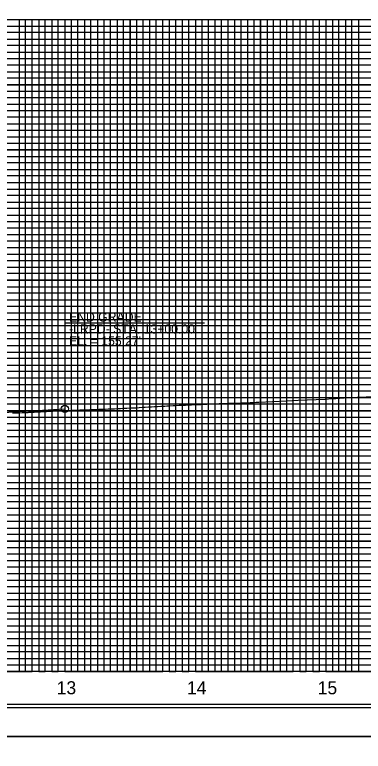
# Model space of a CAD drawing. Extents: x 573468 to 580768, y -57414 to -51768.
# Drawn here: x 579157 to 579424, y -54125 to -53560 of the extents above; entities that cross this region are included whole.
import ezdxf

# ---------------------------------------------------------------- set-up
doc = ezdxf.new("R2010")
doc.units = 0
for name, color, linetype in [('Exist Vertical Profile Ground Line', 7, 'Continuous'), ('Exist Vertical Profile Horizontal Axis Label Major', 7, 'Continuous'), ('Prop PFL Text', 7, 'Continuous'), ('Prop Vertical Profile Grade', 7, 'Continuous'), ('Prop VPI Label', 7, 'Continuous'), ('Sheet Cutting Line CELL', 7, 'Continuous'), ('Sheet DOT Grid CELL', 7, 'Continuous'), ('Sheet Layout Profile Border Port 2', 7, 'Continuous'), ('Sheet Plot Border Inside CELL', 7, 'Continuous'), ('Sheet Plot Border Outside CELL', 7, 'Continuous'), ('Sheet Profile CELL', 7, 'Continuous'), ('Sheet Profile Grid Major CELL', 7, 'Continuous'), ('Sheet Profile Grid Middle CELL', 7, 'Continuous'), ('Sheet Profile Grid Minor CELL', 7, 'Continuous')]:
    doc.layers.add(name, color=color, linetype=linetype)

msp = doc.modelspace()

# ---------------------------------------------------------------- linework, layer by layer
at = {"layer": 'Exist Vertical Profile Ground Line'}
for points in [[(579301.75, -53858.64), (579304.11, -53858.5), (579306.47, -53858.38), (579308.14, -53858.29), (579308.84, -53858.26), (579311.2, -53858.18), (579313.56, -53858.11), (579315.93, -53858.03), (579318.29, -53857.96), (579320.66, -53857.89), (579323.02, -53857.82), (579325.38, -53857.76), (579327.75, -53857.7), (579330.11, -53857.64), (579332.47, -53857.58), (579334.95, -53857.53), (579337.2, -53857.37), (579339.56, -53857.21), (579341.93, -53857.06), (579343.8, -53856.93), (579364.82, -53856.11), (579373.95, -53855.5), (579394.66, -53854.68), (579400.1, -53854.32), (579402.89, -53854.21), (579412.38, -53853.57), (579432.88, -53852.59)], [(579155.21, -53865.18), (579157.57, -53865.13), (579159.93, -53865.08), (579162.58, -53865.03), (579164.66, -53864.95), (579167.02, -53864.85), (579167.67, -53864.82), (579169.39, -53864.74), (579171.75, -53864.62), (579174.11, -53864.51), (579176.48, -53864.4), (579178.84, -53864.29), (579179.18, -53864.28), (579179.99, -53864.23), (579181.21, -53864.16), (579183.57, -53864.02), (579185.19, -53863.93), (579185.93, -53863.9), (579188.3, -53863.78), (579190.66, -53863.67), (579193.02, -53863.57), (579195.39, -53863.46), (579197.75, -53863.36), (579200.11, -53863.26), (579202.48, -53863.16), (579204.84, -53863.06), (579206.85, -53862.98), (579207.2, -53862.97), (579209.57, -53862.87), (579211.93, -53862.78), (579214.3, -53862.69), (579216.66, -53862.61), (579219.02, -53862.52), (579221.39, -53862.44), (579223.75, -53862.36), (579226.11, -53862.29), (579228.48, -53862.21), (579229.69, -53862.18), (579230.84, -53862.13), (579233.2, -53862.05), (579235.57, -53861.97), (579236.93, -53861.92), (579237.93, -53861.86), (579240.29, -53861.74), (579241.06, -53861.69), (579241.88, -53861.64), (579242.66, -53861.61), (579245.02, -53861.49), (579247.39, -53861.38), (579249.15, -53861.3), (579249.75, -53861.27), (579252.11, -53861.12), (579254.48, -53860.97), (579256.84, -53860.83), (579259.2, -53860.69), (579261.57, -53860.56), (579263.93, -53860.42), (579266.29, -53860.29), (579268.66, -53860.16), (579271.02, -53860.04), (579271.81, -53859.99), (579273.38, -53859.91), (579275.75, -53859.79), (579278.11, -53859.67), (579279.3, -53859.61), (579280.48, -53859.55), (579282.84, -53859.44), (579285.2, -53859.33), (579287.57, -53859.22), (579289.93, -53859.12), (579292.29, -53859.02), (579294.66, -53858.92), (579297.02, -53858.82), (579299.38, -53858.73), (579301.75, -53858.64)]]:
    msp.add_lwpolyline(points, dxfattribs=at)
at = {"layer": 'Prop PFL Text'}
for q in [(579302.29, -53796.28), (579195.21, -53862.2)]:
    msp.add_line((579195.21, -53796.28), q, dxfattribs=at)
at = {"layer": 'Prop Vertical Profile Grade'}
msp.add_line((579135.21, -53865.77), (579195.21, -53862.2), dxfattribs=at)
at = {"layer": 'Prop VPI Label'}
msp.add_circle((579195.21, -53862.2), 2.75, dxfattribs=at)
at = {"layer": 'Sheet Cutting Line CELL'}
for p, q in [((578678.21, -54113.55), (580362.21, -54113.55)), ((580362.21, -54113.55), (578678.21, -54113.55))]:
    msp.add_line(p, q, dxfattribs=at)
at = {"layer": 'Sheet DOT Grid CELL'}
for p, q in [((578845.21, -53563.55), (580345.1, -53563.55)), ((579195.21, -53563.55), (579195.21, -54063.55)), ((579245.21, -53563.55), (579245.21, -54063.55)), ((579295.21, -53563.55), (579295.21, -54063.55)), ((579345.21, -53563.55), (579345.21, -54063.55)), ((579395.21, -53563.55), (579395.21, -54063.55)), ((578845.21, -53613.55), (580345.1, -53613.55)), ((578845.21, -53663.55), (580345.1, -53663.55)), ((578845.21, -53713.55), (580345.1, -53713.55)), ((578845.21, -53763.55), (580345.1, -53763.55)), ((578845.21, -53813.55), (580345.1, -53813.55)), ((578845.21, -53863.55), (580345.1, -53863.55)), ((578845.21, -53913.55), (580345.1, -53913.55)), ((578845.21, -53963.55), (580345.1, -53963.55)), ((578845.21, -54013.55), (580345.1, -54013.55))]:
    msp.add_line(p, q, dxfattribs=at)
at = {"layer": 'Sheet Layout Profile Border Port 2'}
msp.add_lwpolyline([(578895.21, -53563.55), (580295.21, -53563.55), (580295.21, -54063.55), (578895.21, -54063.55)], close=True, dxfattribs=at)
at = {"layer": 'Sheet Plot Border Inside CELL'}
msp.add_lwpolyline([(578691.21, -54091.1), (580357.71, -54091.1), (580357.71, -53036), (578691.21, -53036)], close=True, dxfattribs=at)
at = {"layer": 'Sheet Plot Border Outside CELL'}
for points in [[(578678.21, -54113.55), (580362.21, -54113.55), (580362.21, -53013.55), (578678.21, -53013.55)], [(578678.21, -55213.55), (580362.21, -55213.55), (580362.21, -54113.55), (578678.21, -54113.55)]]:
    msp.add_lwpolyline(points, close=True, dxfattribs=at)
at = {"layer": 'Sheet Profile CELL'}
for p, q in [((578845.21, -53563.55), (580345.21, -53563.55)), ((580345.21, -54063.55), (578845.21, -54063.55)), ((578845.21, -54088.55), (580345.21, -54088.55))]:
    msp.add_line(p, q, dxfattribs=at)
msp.add_lwpolyline([(580345.21, -53038.55), (578845.21, -53038.55), (578845.21, -54088.55), (580345.21, -54088.55)], close=True, dxfattribs=at)
at = {"layer": 'Sheet Profile Grid Major CELL'}
msp.add_line((579345.21, -53563.55), (579395.21, -53563.55), dxfattribs=at)
for points in [[(578895.21, -53563.55), (578895.21, -54063.55), (578945.21, -54063.55), (578945.21, -53563.55), (578995.21, -53563.55), (578995.21, -54063.55), (579045.21, -54063.55), (579045.21, -53563.55), (579095.21, -53563.55), (579095.21, -54063.55), (579145.21, -54063.55), (579145.21, -53563.55), (579195.21, -53563.55), (579195.21, -54063.55), (579245.21, -54063.55), (579245.21, -53563.55), (579295.21, -53563.55), (579295.21, -54063.55), (579345.21, -54063.55), (579345.21, -53563.55), (579395.21, -53563.55), (579395.21, -54063.55), (579445.21, -54063.55)], [(580345.21, -53613.55), (578845.21, -53613.55)], [(580345.21, -53663.55), (578845.21, -53663.55), (578845.21, -53713.55), (580345.21, -53713.55)], [(580345.21, -53763.55), (578845.21, -53763.55), (578845.21, -53813.55), (580345.21, -53813.55)], [(580345.21, -53863.55), (578845.21, -53863.55), (578845.21, -53913.55), (580345.21, -53913.55)], [(580345.21, -53963.55), (578845.21, -53963.55), (578845.21, -53963.55), (578845.21, -54013.55), (580345.21, -54013.55)], [(580345.21, -54063.55), (578845.21, -54063.55)]]:
    msp.add_lwpolyline(points, dxfattribs=at)
at = {"layer": 'Sheet Profile Grid Middle CELL'}
for points in [[(578870.21, -53563.55), (578920.21, -53563.55), (578920.21, -54063.55), (578970.21, -54063.55), (578970.21, -53563.55), (579020.21, -53563.55), (579020.21, -54063.55), (579070.21, -54063.55), (579070.21, -53563.55), (579120.21, -53563.55), (579120.21, -54063.55), (579170.21, -54063.55), (579170.21, -53563.55), (579220.21, -53563.55), (579220.21, -54063.55), (579270.21, -54063.55), (579270.21, -53563.55), (579320.21, -53563.55), (579320.21, -54063.55), (579370.21, -54063.55), (579370.21, -53563.55), (579420.21, -53563.55), (579420.21, -54063.55), (579470.21, -54063.55)], [(578845.21, -53588.55), (580345.21, -53588.55)], [(580345.21, -53638.55), (578845.21, -53638.55), (578845.21, -53688.55), (580345.21, -53688.55)], [(580345.21, -53738.55), (578845.21, -53738.55), (578845.21, -53788.55), (580345.21, -53788.55)], [(580345.21, -53838.55), (578845.21, -53838.55), (578845.21, -53888.55), (580345.21, -53888.55)], [(580345.21, -53938.55), (578845.21, -53938.55), (578845.21, -53988.55), (580345.21, -53988.55)], [(580345.21, -54038.55), (578845.21, -54038.55)]]:
    msp.add_lwpolyline(points, dxfattribs=at)
at = {"layer": 'Sheet Profile Grid Minor CELL'}
for p, q in [((578895.21, -53568.55), (580295.21, -53568.55)), ((580295.21, -53573.55), (578895.21, -53573.55)), ((578895.21, -53578.55), (580295.21, -53578.55)), ((580295.21, -53583.55), (578895.21, -53583.55)), ((578895.21, -53593.55), (580295.21, -53593.55)), ((580295.21, -53598.55), (578895.21, -53598.55)), ((578895.21, -53603.55), (580295.21, -53603.55)), ((580295.21, -53608.55), (578895.21, -53608.55)), ((578895.21, -53618.55), (580295.21, -53618.55)), ((580295.21, -53623.55), (578895.21, -53623.55)), ((578895.21, -53628.55), (580295.21, -53628.55)), ((580295.21, -53633.55), (578895.21, -53633.55)), ((578895.21, -53643.55), (580295.21, -53643.55)), ((580295.21, -53648.55), (578895.21, -53648.55)), ((578895.21, -53653.55), (580295.21, -53653.55)), ((580295.21, -53658.55), (578895.21, -53658.55)), ((578895.21, -53668.55), (580295.21, -53668.55)), ((580295.21, -53673.55), (578895.21, -53673.55)), ((578895.21, -53678.55), (580295.21, -53678.55)), ((580295.21, -53683.55), (578895.21, -53683.55)), ((578895.21, -53693.55), (580295.21, -53693.55)), ((580295.21, -53698.55), (578895.21, -53698.55)), ((578895.21, -53703.55), (580295.21, -53703.55)), ((580295.21, -53708.55), (578895.21, -53708.55)), ((578895.21, -53718.55), (580295.21, -53718.55)), ((580295.21, -53723.55), (578895.21, -53723.55)), ((578895.21, -53728.55), (580295.21, -53728.55)), ((580295.21, -53733.55), (578895.21, -53733.55)), ((578895.21, -53743.55), (580295.21, -53743.55)), ((580295.21, -53748.55), (578895.21, -53748.55)), ((578895.21, -53753.55), (580295.21, -53753.55)), ((580295.21, -53758.55), (578895.21, -53758.4)), ((578895.21, -53768.55), (580295.21, -53768.55)), ((580295.21, -53773.55), (578895.21, -53773.55)), ((578895.21, -53778.55), (580295.21, -53778.55)), ((580295.21, -53783.55), (578895.21, -53783.55)), ((578895.21, -53793.55), (580295.21, -53793.55)), ((580295.21, -53798.55), (578895.21, -53798.55)), ((578895.21, -53803.55), (580295.21, -53803.55)), ((580295.21, -53808.55), (578895.21, -53808.55)), ((578895.21, -53818.55), (580295.21, -53818.55)), ((580295.21, -53823.55), (578895.21, -53823.55)), ((578895.21, -53828.55), (580295.21, -53828.55)), ((580295.21, -53833.55), (578895.21, -53833.55)), ((578895.21, -53843.55), (580295.21, -53843.55)), ((580295.21, -53848.55), (578895.21, -53848.55)), ((578895.21, -53853.55), (580295.21, -53853.55)), ((580295.21, -53858.55), (578895.21, -53858.55)), ((578895.21, -53868.55), (580295.21, -53868.55)), ((580295.21, -53873.55), (578895.21, -53873.55)), ((578895.21, -53878.55), (580295.21, -53878.55)), ((580295.21, -53883.55), (578895.21, -53883.55)), ((578895.21, -53893.55), (580295.21, -53893.55)), ((580295.21, -53898.55), (578895.21, -53898.55)), ((578895.21, -53903.55), (580295.21, -53903.55)), ((580295.21, -53908.55), (578895.21, -53908.55)), ((578895.21, -53918.55), (580295.21, -53918.55)), ((580295.21, -53923.55), (578895.21, -53923.55)), ((578895.21, -53928.55), (580295.21, -53928.55)), ((580295.21, -53933.55), (578895.21, -53933.55)), ((578895.21, -53943.55), (580295.21, -53943.55)), ((580295.21, -53948.55), (578895.21, -53948.55)), ((578895.21, -53953.55), (580295.21, -53953.55)), ((580295.21, -53958.55), (578895.21, -53958.55)), ((578895.21, -53968.55), (580295.21, -53968.55)), ((580295.21, -53973.55), (578895.21, -53973.55)), ((578895.21, -53978.55), (580295.21, -53978.55)), ((580295.21, -53983.55), (578895.21, -53983.55)), ((578895.21, -53993.55), (580295.21, -53993.55)), ((580295.21, -53998.55), (578895.21, -53998.55)), ((578895.21, -54003.55), (580295.21, -54003.55)), ((580295.21, -54008.55), (578895.21, -54008.55)), ((578895.21, -54018.55), (580295.21, -54018.55)), ((580295.21, -54023.55), (578895.21, -54023.55)), ((578895.21, -54028.55), (580295.21, -54028.55)), ((580295.21, -54033.55), (578895.21, -54033.55)), ((578895.21, -54043.55), (580295.21, -54043.55)), ((580295.21, -54048.55), (578895.21, -54048.55)), ((578895.21, -54053.55), (580295.21, -54053.55)), ((578895.21, -54058.55), (580295.21, -54058.55))]:
    msp.add_line(p, q, dxfattribs=at)
msp.add_lwpolyline([(579155.21, -53563.55), (579160.21, -53563.55), (579160.21, -54063.55), (579165.21, -54063.55), (579165.21, -53563.55), (579175.21, -53563.55), (579175.21, -54063.55), (579180.21, -54063.55), (579180.21, -53563.55), (579185.21, -53563.55), (579185.21, -54063.55), (579190.21, -54063.55), (579190.21, -53563.55), (579200.21, -53563.55), (579200.21, -54063.55), (579205.21, -54063.55), (579205.21, -53563.55), (579210.21, -53563.55), (579210.21, -54063.55), (579215.21, -54063.55), (579215.21, -53563.55), (579225.21, -53563.55), (579225.21, -54063.55), (579230.21, -54063.55), (579230.21, -53563.55), (579235.21, -53563.55), (579235.21, -54063.55), (579240.21, -54063.55), (579240.21, -53563.55), (579250.21, -53563.55), (579250.21, -54063.55), (579255.21, -54063.55), (579255.21, -53563.55), (579260.21, -53563.55), (579260.21, -54063.55), (579265.21, -54063.55), (579265.21, -53563.55), (579275.21, -53563.55), (579275.21, -54063.55), (579280.21, -54063.55), (579280.21, -53563.55), (579285.21, -53563.55), (579285.21, -54063.55), (579290.21, -54063.55), (579290.21, -53563.55), (579300.21, -53563.55), (579300.21, -54063.55), (579305.21, -54063.55), (579305.21, -53563.55), (579310.21, -53563.55), (579310.21, -54063.55), (579315.21, -54063.55), (579315.21, -53563.55), (579325.21, -53563.55), (579325.21, -54063.55), (579330.21, -54063.55), (579330.21, -53563.55), (579335.21, -53563.55), (579335.21, -54063.55), (579340.21, -54063.55), (579340.21, -53563.55), (579350.21, -53563.55), (579350.21, -54063.55), (579355.21, -54063.55), (579355.21, -53563.55), (579360.21, -53563.55), (579360.21, -54063.55), (579365.21, -54063.55), (579365.21, -53563.55), (579375.21, -53563.55), (579375.21, -54063.55), (579380.21, -54063.55), (579380.21, -53563.55), (579385.21, -53563.55), (579385.21, -54063.55), (579390.21, -54063.55), (579390.21, -53563.55), (579400.21, -53563.55), (579400.21, -54063.55), (579405.21, -54063.55), (579405.21, -53563.55), (579410.21, -53563.55), (579410.21, -54063.55), (579415.21, -54063.55), (579415.21, -53563.55), (579425.21, -53563.55)], dxfattribs=at)

# ---------------------------------------------------------------- texts
at = {"layer": 'Exist Vertical Profile Horizontal Axis Label Major'}
for s, p in [('13', (579189.02, -54081.05)), ('14', (579288.86, -54081.05)), ('15', (579388.96, -54081.05))]:
    msp.add_text(s, height=10, dxfattribs=at).set_placement(p)
at = {"layer": 'Prop PFL Text'}
for s, p in [('END GRADE', (579198.44, -53795.18)), ('-LRPD- STA. 13+00.00', (579198.44, -53804.36)), ("EL. = 155.27'", (579198.44, -53813.53))]:
    msp.add_text(s, height=7, dxfattribs=at).set_placement(p)

doc.saveas('drawing.dxf')
